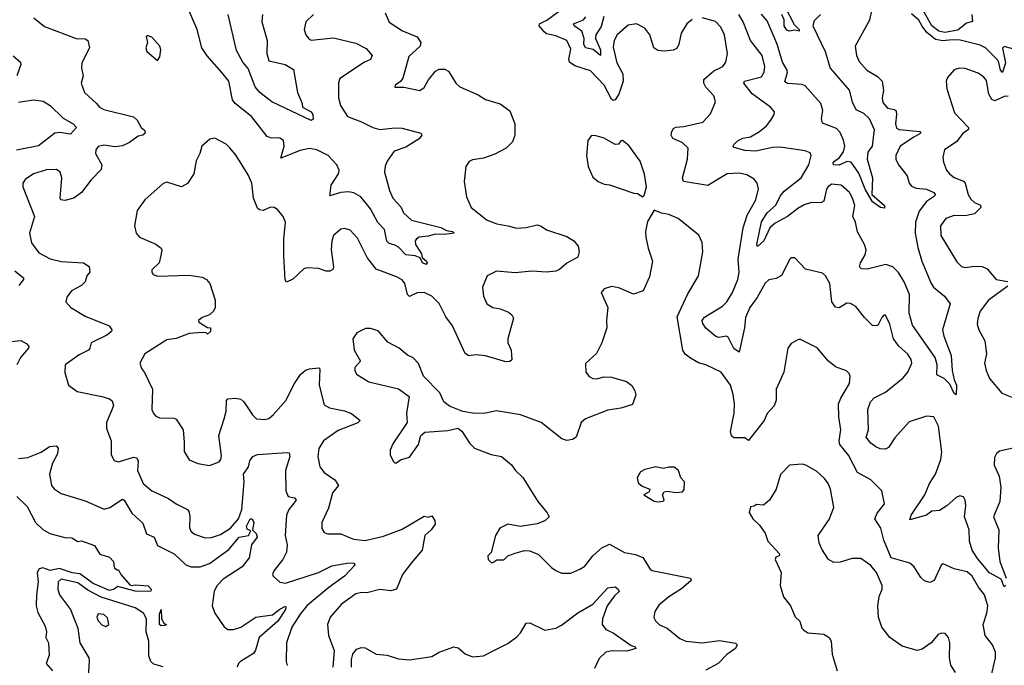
# Model space of a CAD drawing. Extents: x 2199565 to 2323334, y 894172 to 1018966.
# Tile 374 of 440: x 2289591 to 2294906, y 987395 to 990877. Entities that reach past the tile are written whole.
import ezdxf

# ---------------------------------------------------------------- set-up
doc = ezdxf.new("R2010")
doc.units = 0

msp = doc.modelspace()

# ---------------------------------------------------------------- linework, layer by layer
at = {"layer": '0CON10XD'}
for points in [[(2291496.2, 990295), (2291535.5, 990285.5), (2291615, 990294.5), (2291655, 990291.8), (2291756, 990265), (2291762, 990255), (2291748, 990235), (2291675, 990189.2), (2291611.7, 990168.3), (2291574.3, 990115), (2291563.1, 990086.9), (2291560.4, 990055), (2291587.5, 989955), (2291605, 989914.2), (2291648.3, 989868.3), (2291662, 989835), (2291705.8, 989795), (2291865, 989756.4), (2291895, 989739.5), (2291926.2, 989735), (2291935.8, 989725), (2291881.7, 989718.3), (2291835, 989721.1), (2291795, 989709.4), (2291747.5, 989705), (2291732, 989695), (2291725.8, 989685), (2291728.1, 989665), (2291759.1, 989615), (2291763.6, 989593.6), (2291786.8, 989575), (2291790, 989565), (2291785, 989556), (2291764.7, 989565), (2291752.1, 989592.1), (2291725, 989604.3), (2291675, 989609.7), (2291635, 989650), (2291615, 989661.1), (2291585, 989670.6), (2291572.1, 989682.1), (2291560.6, 989745), (2291523.6, 989783.6), (2291485, 989857.3), (2291431.8, 989921.8), (2291395, 989943.1), (2291365, 989948.7), (2291324.7, 989945.3), (2291265, 989927.5), (2291271.9, 989985), (2291311.1, 990045), (2291315.7, 990065), (2291302.5, 990095), (2291255.5, 990145), (2291195.4, 990174.6), (2291155, 990181.8), (2291105, 990171.8), (2291000.9, 990130.9), (2291019.2, 990195), (2291015.3, 990225.3), (2290995, 990238.5), (2290945, 990240), (2290927.3, 990247.3), (2290841.5, 990355), (2290753.3, 990425), (2290740, 990445), (2290720, 990545), (2290682.9, 990592.9), (2290602.1, 990682.1), (2290574.7, 990724.7), (2290549.4, 990825), (2290496.7, 990945)], [(2294190, 990935), (2294177.5, 990875), (2294100.8, 990735), (2294106.9, 990685), (2294122.4, 990652.4), (2294163.1, 990605), (2294221.6, 990571.6), (2294245.6, 990545), (2294254.3, 990495), (2294246, 990455), (2294250.3, 990430.3), (2294275, 990400.8), (2294312.5, 990392.5), (2294321.4, 990385), (2294324.4, 990365), (2294317.5, 990315), (2294323, 990293), (2294337.5, 990285), (2294450, 990275), (2294455.8, 990265), (2294417.2, 990242.8), (2294343.8, 990195), (2294320.6, 990145), (2294320.6, 990125), (2294334.7, 990094.7), (2294380.6, 990035), (2294392.9, 989995), (2294405, 989979.2), (2294429.1, 989969.1), (2294485, 989963.5), (2294525, 989945.3), (2294533.3, 989935), (2294528.6, 989925), (2294485, 989896.8), (2294445.9, 989845), (2294426.6, 989785), (2294423.6, 989725), (2294438, 989648), (2294460.2, 989575), (2294510, 989455), (2294523.2, 989435), (2294582.5, 989385), (2294612.5, 989345), (2294572.9, 989205), (2294579.6, 989169.6), (2294619.4, 989065), (2294624.5, 988984.5), (2294634.2, 988934.2), (2294647.5, 988905), (2294645.9, 988854.1), (2294635, 988860), (2294610.8, 988910.8), (2294581.7, 988941.7), (2294541.7, 988961.7), (2294543.8, 989015), (2294532.5, 989055), (2294410.1, 989230.1), (2294392.1, 989295), (2294394.1, 989395), (2294365, 989462.3), (2294335, 989512.7), (2294303.5, 989543.5), (2294266.1, 989556.1), (2294165, 989531.8), (2294135, 989532.9), (2294123.2, 989543.2), (2294128.9, 989565), (2294155, 989608.8), (2294159.6, 989635), (2294150.5, 989665), (2294112.6, 989732.6), (2294102.6, 989785), (2294088, 989815), (2294098.3, 989875), (2294086.3, 989915), (2294069.2, 989945), (2294025, 989985.4), (2293975, 989989.6), (2293955, 989977.5), (2293945, 989962.5), (2293932.2, 989897.8), (2293915, 989889.1), (2293865, 989891.5), (2293825, 989877.7), (2293790.5, 989859.5), (2293735, 989815.2), (2293669.6, 989780.4), (2293640, 989755), (2293607.5, 989685), (2293573.1, 989653.1), (2293570, 989665), (2293595, 989786.8), (2293625, 989835.3), (2293672.9, 989877.1), (2293696.6, 989925), (2293718, 989952), (2293809.8, 990025), (2293851.1, 990095), (2293862.5, 990145), (2293858.3, 990158.3), (2293830.2, 990170.2), (2293695, 990189.7), (2293655, 990187.7), (2293565, 990167.7), (2293505, 990172.2), (2293447.1, 990187.1), (2293442, 990195), (2293446.7, 990205), (2293468.2, 990225), (2293495, 990237.9), (2293535, 990244.6), (2293585, 990274), (2293621.5, 990305), (2293645.7, 990335), (2293664.2, 990365), (2293665, 990380), (2293644, 990405), (2293545, 990477.7), (2293498.8, 990535), (2293503.3, 990545), (2293595, 990568.2), (2293610, 990595), (2293612.3, 990625), (2293597.9, 990685), (2293535.4, 990765), (2293495.9, 990865), (2293473.3, 990905)], [(2293723.1, 990945), (2293770.7, 990850.7), (2293798.6, 990825), (2293798.8, 990815), (2293775, 990820.8), (2293745, 990815.5), (2293731.6, 990821.6), (2293716.9, 990845), (2293717.1, 990877.1), (2293705, 990905.7)], [(2294730, 990905), (2294733.3, 990866.7), (2294701.5, 990858.5), (2294655, 990820.5), (2294585, 990808.6), (2294552.1, 990815), (2294514.5, 990845), (2294456.5, 990946.5)], [(2289667.6, 990887.6), (2289725, 990840.6), (2289895, 990776.4), (2289944.3, 990774.3), (2289958.8, 990765), (2289967.5, 990725), (2289925.7, 990645), (2289924.3, 990615), (2289932.9, 990575), (2289922, 990535), (2289940, 990485), (2290004.7, 990424.7), (2290022.5, 990405), (2290045, 990393.5), (2290205, 990353.1), (2290224.2, 990335), (2290246.6, 990296.6), (2290265, 990281.2), (2290268.6, 990265), (2290256.2, 990253.8), (2290230.6, 990249.4), (2290183.1, 990215), (2290145, 990196.7), (2290105, 990191.2), (2290045, 990200.7), (2290015, 990193.1), (2290001.1, 990175), (2290000.6, 990155), (2290034.4, 990095), (2290031.1, 990068.9), (2289976.9, 990013.1), (2289924.3, 989945), (2289883.3, 989915), (2289835, 989901.9), (2289813.1, 989905), (2289808.9, 989915), (2289819.2, 990025), (2289810, 990055), (2289788.7, 990068.7), (2289735, 990066.5), (2289665, 990046.5), (2289620, 990015), (2289607.5, 989995), (2289607.1, 989975), (2289670.6, 989815), (2289643.4, 989726.6), (2289655, 989673.8), (2289695, 989619.2), (2289755, 989588.1), (2289815, 989572.9), (2289935, 989566), (2289965.9, 989545.9), (2289969.2, 989515), (2289954.2, 989495), (2289945, 989463.8), (2289925, 989442.9), (2289870, 989415), (2289845, 989380), (2289839.2, 989355), (2289867.1, 989325), (2289945, 989277.1), (2290073.3, 989225), (2290088.8, 989205), (2290086, 989195), (2290062, 989175), (2289976.7, 989135), (2289970, 989105), (2289962, 989095), (2289911.5, 989068.5), (2289837.1, 989015), (2289834.4, 988974.4), (2289854.2, 988905), (2289901.7, 988871.7), (2290034, 988844), (2290075, 988832.5), (2290090.6, 988820.6), (2290096.7, 988795), (2290059.4, 988705), (2290058.8, 988671.2), (2290084.4, 988605), (2290085, 988530), (2290100, 988500), (2290125, 988492.9), (2290205, 988517.2), (2290224, 988514), (2290229.7, 988495), (2290226.1, 988445), (2290256.9, 988375), (2290304, 988335), (2290395, 988294.4), (2290435, 988265.8), (2290496, 988235), (2290504.5, 988224.5), (2290509.8, 988199.8), (2290507.3, 988137.3), (2290515, 988118.8), (2290535, 988102.5), (2290592.8, 988082.8), (2290626, 988084), (2290675, 988100.4), (2290728.5, 988135), (2290772.4, 988185), (2290789.5, 988235), (2290802.1, 988385), (2290799.8, 988425), (2290825.5, 988465), (2290833.1, 988496.9), (2290848.8, 988521.2), (2290875, 988531.2), (2291035, 988542.9), (2291045, 988540), (2291048.2, 988521.8), (2291025.4, 988445.4), (2291026.8, 988335), (2291040, 988305), (2291075, 988297.3), (2291083.3, 988285), (2291043.6, 988235), (2291030.4, 988205), (2291024.2, 988094.2), (2291034.1, 988044.1), (2291031.8, 988005), (2291011.8, 987965), (2290962.9, 987905), (2290955.8, 987885), (2290959.2, 987875), (2290995, 987842.2), (2291025, 987836.9), (2291204.4, 987895.6), (2291275, 987931.8), (2291367.6, 987947.6), (2291395.7, 987945.7), (2291400, 987935), (2291344.6, 987875.4), (2291259.5, 987815), (2291143.4, 987716.6), (2291105, 987670.8), (2291059.1, 987600.9), (2291031.5, 987515), (2291029.4, 987415), (2291033.8, 987393.8)], [(2291564.3, 990915), (2291585, 990864), (2291657.8, 990817.8), (2291736.2, 990785), (2291755.8, 990755), (2291752, 990735), (2291690.5, 990679.5), (2291658.7, 990561.3), (2291645.7, 990544.3), (2291617.5, 990525), (2291615, 990512.5), (2291665, 990512.9), (2291750, 990495), (2291775, 990511.2), (2291797.4, 990552.6), (2291835, 990600), (2291855, 990610), (2291885, 990610), (2291905, 990598.8), (2291945.8, 990535), (2291966.2, 990515), (2292065, 990472.7), (2292105, 990446.5), (2292185, 990422.7), (2292236.9, 990385), (2292263.3, 990315), (2292264.4, 990255), (2292250.9, 990219.1), (2292216.5, 990183.5), (2292155, 990152.7), (2292095, 990130.5), (2292035, 990121.4), (2292017, 990113), (2291998.8, 990085), (2291989.4, 990005), (2292002.1, 989922.1), (2292028, 989865), (2292115, 989795.6), (2292166.7, 989776.7), (2292225.4, 989765.4), (2292275, 989752.9), (2292325, 989755.6), (2292385, 989770), (2292405, 989763.8), (2292435, 989742.9), (2292545, 989707.5), (2292581.2, 989685), (2292605.5, 989655.5), (2292610, 989625), (2292603.9, 989596.1), (2292545, 989564.2), (2292505, 989530), (2292485, 989520.6), (2292435, 989514.5), (2292355, 989520.9), (2292265, 989511.8), (2292165, 989520), (2292115, 989495.6), (2292089.4, 989435), (2292094.4, 989385), (2292112, 989345), (2292144.2, 989324.2), (2292185, 989317.5), (2292229.2, 989299.2), (2292247.5, 989285), (2292256.4, 989266.4), (2292226, 989155), (2292226.2, 989135), (2292243.3, 989095), (2292246.7, 989043.3), (2292236.7, 989033.3), (2292215, 989032), (2292104.5, 989064.5), (2292055, 989068.5), (2292015, 989064.3), (2291995, 989076), (2291926.9, 989225), (2291891.4, 989275), (2291855, 989345.6), (2291815.7, 989385), (2291774.3, 989405.7), (2291736.4, 989403.6), (2291695, 989384.3), (2291684.6, 989395), (2291670.4, 989455), (2291655, 989473.6), (2291625, 989490.4), (2291515, 989531.2), (2291466.1, 989595), (2291415, 989698.8), (2291375, 989742), (2291345, 989750), (2291325, 989748.1), (2291285, 989713.3), (2291275.7, 989685), (2291271.8, 989635), (2291285.6, 989544.4), (2291280.3, 989529.7), (2291265, 989520), (2291245, 989520.6), (2291204.2, 989535.8), (2291140.9, 989539.1), (2291125, 989532.5), (2291065, 989478), (2291030.8, 989460.8), (2291023.4, 989473.4), (2291016.4, 989603.6), (2291016.6, 989693.4), (2291025.8, 989785), (2291013.8, 989815), (2290983, 989853), (2290963.8, 989863.8), (2290945, 989866), (2290905, 989847.3), (2290885, 989851.8), (2290875, 989861.2), (2290852.3, 989915), (2290843.5, 989995), (2290825, 990041.2), (2290760, 990145), (2290725, 990186), (2290705, 990205.8), (2290645, 990238.8), (2290616.4, 990233.6), (2290573.8, 990195), (2290563.3, 990155), (2290543.2, 990116.8), (2290530, 990045), (2290496.9, 989993.1), (2290465, 989975.6), (2290385, 990000), (2290365, 989993.8), (2290266, 989905), (2290225, 989847.5), (2290210, 989765), (2290218.8, 989725), (2290236.7, 989705), (2290325, 989666.9), (2290354, 989645), (2290358, 989635), (2290353.1, 989605), (2290343.8, 989565), (2290305, 989527.5), (2290303.8, 989515), (2290311.9, 989501.9), (2290335, 989494.4), (2290505, 989499.3), (2290575, 989489.2), (2290600, 989475), (2290617.8, 989455), (2290646.2, 989365), (2290646.2, 989325), (2290637.9, 989305), (2290615, 989285.3), (2290575, 989270.5), (2290556.2, 989255), (2290557.5, 989245), (2290605, 989217.5), (2290620, 989215), (2290620, 989195), (2290605, 989180), (2290597.5, 989187.5), (2290575, 989190), (2290505, 989184.3), (2290435, 989157.5), (2290385, 989150), (2290266, 989075), (2290239.2, 989025), (2290248, 988995), (2290265, 988973.3), (2290307.3, 988885), (2290304.4, 988775), (2290312.5, 988752.5), (2290325, 988738), (2290345, 988729.2), (2290425, 988728.6), (2290435, 988722.5), (2290473.1, 988665), (2290478.3, 988598.3), (2290478.6, 988548.6), (2290505, 988503.8), (2290553, 988483), (2290615, 988472.5), (2290667.6, 988492.4), (2290677.1, 988505), (2290680, 988525), (2290666.5, 988635), (2290695.3, 988724.7), (2290704.6, 988765.4), (2290707.8, 988822.2), (2290715, 988832.5), (2290755, 988836.5), (2290785, 988829.4), (2290800.6, 988815), (2290847.1, 988745), (2290870, 988725), (2290915, 988720), (2290935, 988725.8), (2290959.2, 988745), (2291026.9, 988823.1), (2291073.5, 988915), (2291107, 988963), (2291133, 988987), (2291155, 988994), (2291205, 988998.6), (2291211.7, 988991.7), (2291206.7, 988905), (2291235, 988799.4), (2291262.7, 988782.7), (2291345, 988767.9), (2291382, 988752), (2291428, 988715), (2291416.6, 988703.4), (2291309.6, 988660.4), (2291230, 988605), (2291205, 988563.3), (2291200.3, 988520.3), (2291211.4, 988465), (2291234.2, 988435), (2291291.1, 988395), (2291311.4, 988365), (2291279.6, 988325), (2291258.3, 988241.7), (2291222.2, 988165), (2291222.6, 988132.6), (2291235, 988111.2), (2291253, 988103), (2291325, 988104.3), (2291393.3, 988075), (2291455, 988067.1), (2291555, 988090.9), (2291655, 988129.3), (2291775, 988198.8), (2291795, 988193.3), (2291815, 988200), (2291832.5, 988175), (2291833.3, 988155), (2291812, 988125), (2291778.6, 988095), (2291763.8, 988016.2), (2291704.4, 987945), (2291657.5, 987885), (2291625, 987804.4), (2291595, 987795.6), (2291535, 987804.3), (2291465, 987785.7), (2291435, 987787.8), (2291405, 987780.5), (2291327.1, 987725), (2291267.5, 987655), (2291252.2, 987615), (2291258.1, 987555), (2291288.8, 987475), (2291281.2, 987385)], [(2290900.7, 990905), (2290897.7, 990865), (2290926.4, 990765), (2290924.5, 990695), (2290936.2, 990655), (2291023.8, 990635), (2291069.1, 990609.1), (2291090.6, 990485), (2291115.8, 990425), (2291116.7, 990405), (2291165, 990380), (2291174, 990365), (2291175, 990340), (2291165, 990333.3), (2290952, 990435), (2290887.1, 990485), (2290861.8, 990515), (2290824.2, 990614.3), (2290795, 990647.5), (2290760.5, 990710.5), (2290715.4, 990905)], [(2291176.7, 990905), (2291136.2, 990865), (2291126.2, 990825), (2291136.2, 990795), (2291153.1, 990773.1), (2291165, 990767.5), (2291285, 990778.9), (2291405, 990750.9), (2291461.2, 990721.2), (2291493.5, 990685), (2291485, 990662), (2291451.6, 990648.4), (2291319.2, 990560.8), (2291312.6, 990537.4), (2291312.5, 990455), (2291321.8, 990415), (2291360, 990355), (2291435, 990326.9), (2291496.2, 990295)], [(2293221.4, 990878.6), (2293191.4, 990855), (2293161.9, 990805), (2293149.5, 990745), (2293137.3, 990722.7), (2293117.4, 990712.6), (2293071.6, 990708.4), (2293035, 990712), (2293014.7, 990724.8), (2292991.5, 990795), (2292965, 990831.4), (2292920, 990855), (2292875, 990847.5), (2292816.7, 990795), (2292800.5, 990765), (2292795, 990730), (2292813.5, 990645), (2292846.1, 990585), (2292848.4, 990545), (2292825, 990475.6), (2292804.4, 990445.6), (2292795, 990442.2), (2292785, 990447.8), (2292745, 990523.3), (2292671.4, 990601.4), (2292588, 990628), (2292559, 990649), (2292555.2, 990665), (2292565, 990717.5), (2292544.7, 990764.7), (2292485, 990790), (2292435, 990800.7), (2292421.2, 990811.2), (2292395.4, 990845), (2292396.2, 990855), (2292436.2, 990875), (2292504.2, 990925)], [(2292744.2, 990895), (2292729.2, 990840.8), (2292700.4, 990795), (2292699.6, 990775), (2292726.8, 990715), (2292726.4, 990683.6), (2292686.6, 990716.6), (2292645, 990725.2), (2292636, 990745), (2292637.6, 990775), (2292625.7, 990815), (2292583.6, 990845), (2292580.5, 990855), (2292633.5, 990876.5), (2292647.4, 990892.6)], [(2294195, 989228.1), (2294150.5, 989270.5), (2294105, 989330), (2294076.3, 989346.3), (2294055, 989347.8), (2294015, 989322.9), (2293995, 989325.8), (2293973.9, 989355), (2293963.9, 989453.9), (2293940.8, 989495), (2293925, 989509.4), (2293832.4, 989532.4), (2293775, 989592.5), (2293755, 989592.5), (2293747.5, 989585), (2293702.9, 989497.1), (2293675, 989480.6), (2293635, 989473.3), (2293615, 989456.7), (2293571, 989379), (2293531.8, 989325), (2293508.7, 989271.3), (2293502.9, 989215), (2293475, 989083.8), (2293445, 989104.3), (2293414.4, 989164.4), (2293405, 989169.2), (2293365, 989162.2), (2293348, 989168), (2293294, 989214), (2293277.9, 989237.9), (2293274.4, 989255), (2293287.3, 989272.7), (2293385, 989332.5), (2293407.3, 989355), (2293438.2, 989405), (2293467.5, 989475), (2293475.3, 989515), (2293468.2, 989585), (2293496.5, 989755), (2293517.2, 989822.8), (2293564.5, 989905), (2293578.6, 989965), (2293571.4, 989995), (2293556.2, 990016.2), (2293515, 990040), (2293475, 990048.9), (2293410, 990045), (2293305, 989982.2), (2293173.3, 990005), (2293169.2, 990025), (2293195.4, 990125), (2293199.2, 990185), (2293166, 990215), (2293116.4, 990236.4), (2293108.1, 990255), (2293111.4, 990275), (2293119.2, 990290.8), (2293132.6, 990297.4), (2293175, 990300.3), (2293278.8, 990325), (2293319.7, 990370.3), (2293347.5, 990435), (2293337.2, 990467.2), (2293294.1, 990514.1), (2293284.1, 990535), (2293283.6, 990555), (2293338.4, 990601.6), (2293385.7, 990625), (2293402, 990648), (2293411.5, 990695), (2293395.9, 990795.9), (2293375, 990837.5), (2293346.7, 990866.7), (2293275, 990887.3)], [(2293913.5, 990905), (2293878.8, 990871.2), (2293871.9, 990845), (2293938.6, 990705), (2293965, 990615.5), (2294067.5, 990497.5), (2294084.3, 990435), (2294103.5, 990393.5), (2294145, 990372.3), (2294175.9, 990345), (2294203.7, 990285), (2294192.1, 990195), (2294168.2, 990161.8), (2294165.9, 990125), (2294193.3, 990025), (2294191.2, 989935), (2294259.2, 989875), (2294259.3, 989860.7), (2294237.5, 989865), (2294193.3, 989895), (2294155, 989962.9), (2294119.5, 990049.5), (2294079.1, 990109.1), (2294055, 990111.6), (2294015, 990092.5), (2293984.3, 990095), (2293981.8, 990105), (2293988.5, 990115), (2294016.4, 990133.6), (2294037.9, 990165), (2294044.6, 990195), (2294038.1, 990228.1), (2294019.3, 990269.3), (2294000.6, 990290.6), (2293925, 990320), (2293919.6, 990345), (2293926.9, 990386.9), (2293914.7, 990425), (2293831, 990521), (2293815, 990528.1), (2293735, 990533.8), (2293721.8, 990541.8), (2293736, 990595), (2293733.6, 990605), (2293707.8, 990647.8), (2293679.4, 990745), (2293625, 990871.8), (2293595, 990907.3)], [(2295015, 990702.8), (2294905, 990733.1), (2294896.2, 990723.8), (2294911.3, 990645), (2294895, 990593.3), (2294885, 990604.2), (2294874.2, 990654.2), (2294860.2, 990670.2), (2294805, 990725.2), (2294775, 990739.5), (2294666.8, 990766.8), (2294625, 990769.4), (2294573.1, 990763.1), (2294535, 990769.7), (2294488.3, 990808.3), (2294461.6, 990841.6), (2294444.7, 990875), (2294405, 990908.2)], [(2290335, 990657.5), (2290347, 990677), (2290352.5, 990715), (2290346.7, 990735), (2290305, 990782.5), (2290278.3, 990791.7), (2290273.3, 990785), (2290280, 990755), (2290271.2, 990725), (2290276.7, 990705), (2290335, 990657.5)], [(2289555, 990681.9), (2289595, 990648.8), (2289596.7, 990635), (2289575.6, 990575)], [(2294925.7, 990465), (2294905, 990463.3), (2294855, 990440.4), (2294837.5, 990447.5), (2294822.4, 990475), (2294808.9, 990548.9), (2294795, 990567.1), (2294765, 990588.1), (2294695, 990614.3), (2294664.3, 990615.7), (2294635, 990606), (2294598.8, 990565), (2294592, 990545), (2294596, 990505), (2294637.5, 990375), (2294712.7, 990295), (2294712, 990285), (2294679.2, 990260.8), (2294648.9, 990221.1), (2294582, 990175), (2294573.1, 990135), (2294578.1, 990108.1), (2294594.3, 990065), (2294609.2, 990045), (2294635, 990026.9), (2294685, 990005.5), (2294694.5, 989995), (2294710.5, 989935), (2294725, 989908.6), (2294745, 989891.1), (2294776.3, 989876.3), (2294778.8, 989865), (2294745, 989829.6), (2294695, 989818.8), (2294635, 989821.5), (2294590, 989805), (2294561.9, 989765), (2294562.4, 989712.4), (2294650.2, 989570.2), (2294675, 989545.7), (2294695, 989540), (2294745, 989548.2), (2294785.4, 989545.4), (2294812.5, 989532.5), (2294862, 989475), (2294924.6, 989465.4)], [(2289585, 990432.5), (2289665, 990445.4), (2289717.2, 990437.2), (2289755, 990413.6), (2289825, 990345.4), (2289879.2, 990315), (2289897.5, 990295), (2289865, 990259.4), (2289805, 990269.3), (2289780.8, 990265), (2289693.3, 990196.7), (2289573.3, 990173.3)], [(2292955, 989922.5), (2292961.7, 989928.3), (2292973.6, 989976.4), (2292964.1, 990044.1), (2292940.6, 990115), (2292879.3, 990199.3), (2292845, 990226.2), (2292835, 990223.3), (2292823.6, 990206.4), (2292805, 990204), (2292745, 990238.8), (2292695, 990252.5), (2292675, 990250), (2292657.5, 990225), (2292651.2, 990145), (2292658.8, 990085), (2292685, 990027.5), (2292712.5, 990005), (2292745, 989990), (2292775, 989986), (2292905, 989941.2), (2292925, 989940), (2292955, 989922.5)], [(2293295.4, 989015.4), (2293255, 989026.9), (2293211.1, 989051.1), (2293182.1, 989072.1), (2293169.6, 989095), (2293139.5, 989275), (2293195, 989394.2), (2293254.2, 989495), (2293278.9, 989625), (2293274.2, 989675), (2293256, 989715), (2293145, 989804), (2293095, 989827.1), (2293055, 989833.8), (2293015, 989850), (2292980.5, 989789.5), (2292968.8, 989735), (2292970.8, 989705), (2292982.5, 989645), (2293006, 989575), (2292990.5, 989489.5), (2292955.9, 989414.1), (2292903.6, 989396.4), (2292825, 989430), (2292785, 989438), (2292745, 989426.2), (2292730, 989405), (2292766, 989325), (2292758, 989255), (2292760, 989215), (2292733.8, 989135), (2292704.1, 989075.9), (2292645, 989022.5), (2292646.2, 988975), (2292665, 988953.3), (2292685, 988942), (2292705, 988940), (2292745, 988950.6), (2292785, 988949.4), (2292865.5, 988925.5), (2292894.2, 988904.2), (2292912, 988875), (2292915.9, 988854.1), (2292898.1, 988801.9), (2292835, 988780.8), (2292765, 988771.4), (2292645, 988724.4), (2292621.9, 988705), (2292594, 988625), (2292575, 988612.5), (2292545, 988607.1), (2292516.4, 988616.4), (2292406.2, 988705), (2292295, 988745.6), (2292165, 988768), (2292105, 988754), (2292045, 988752), (2291983.2, 988763.2), (2291911.7, 988791.7), (2291881.2, 988815), (2291858.8, 988865), (2291771.2, 988955), (2291742.7, 989022.7), (2291715, 989053.3), (2291685, 989066.7), (2291640, 989105), (2291578.3, 989138.3), (2291525, 989198.8), (2291485, 989212), (2291458.3, 989211.7), (2291411.2, 989188.8), (2291388.8, 989155), (2291396, 989095), (2291431.2, 989035), (2291399.5, 989000.5), (2291399.2, 988985), (2291409.2, 988965), (2291476.1, 988923.9), (2291635.5, 988885.5), (2291692.5, 988845), (2291678.8, 988755), (2291682.5, 988705), (2291605, 988590), (2291591.2, 988555), (2291590.7, 988530.7), (2291606.4, 988496.4), (2291615, 988487.5), (2291625, 988487.5), (2291646.4, 988503.6), (2291695, 988516.7), (2291743.8, 988585), (2291756.7, 988635), (2291778.3, 988651.7), (2291901.4, 988661.4), (2291955, 988673.5), (2291977.7, 988657.7), (2292020.9, 988590.9), (2292045, 988566.2), (2292135, 988532), (2292191.7, 988521.7), (2292245, 988476.2), (2292267.5, 988445), (2292307.6, 988407.6), (2292387.4, 988277.4), (2292437.9, 988217.9), (2292448.8, 988195), (2292425, 988173.8), (2292385, 988157.5), (2292295, 988143.3), (2292225, 988156.2), (2292182.5, 988135), (2292160, 988095), (2292136.7, 988003.3), (2292117.5, 987985), (2292120, 987965), (2292135, 987950), (2292145, 987950), (2292167, 987963), (2292205, 987963.3), (2292225.8, 987984.2), (2292265, 987999.2), (2292315, 988014.2), (2292345, 988011.4), (2292391.7, 987991.7), (2292461.7, 987921.7), (2292485.6, 987905.6), (2292515, 987890.8), (2292565, 987892), (2292615, 987912.5), (2292640.7, 987929.3), (2292685.3, 987984.7), (2292732.5, 988027.5), (2292775, 988047.5), (2292855, 988002.5), (2292915, 987993.1), (2292955, 987975.7), (2292993.5, 987913.5), (2293005.6, 987905.6), (2293212.5, 987865), (2293215, 987852.5), (2293163, 987807), (2293095, 987764.3), (2293040.2, 987719.8), (2293019.2, 987685), (2293013, 987653), (2293022, 987635), (2293045, 987612.5), (2293085, 987595.6), (2293155, 987539.4), (2293186.7, 987525), (2293274.7, 987515.3), (2293368.3, 987528.3), (2293454.1, 987514.1), (2293463.3, 987505), (2293454, 987485), (2293408, 987452), (2293360.8, 987405), (2293295, 987367.5)], [(2289565, 989523.3), (2289612, 989485), (2289610.8, 989475), (2289587.1, 989442.9)], [(2294925, 989440), (2294819.4, 989365), (2294775.6, 989305), (2294762.5, 989265), (2294760, 989235), (2294768.1, 989205), (2294801.1, 989145), (2294810, 989075), (2294799.4, 989025), (2294806.9, 988985), (2294825, 988942), (2294892.8, 988862.8), (2294965, 988834.7)], [(2294913, 987827), (2294905, 987817.5), (2294888.3, 987858.3), (2294825, 987893.2), (2294760.5, 987970.5), (2294732.6, 988015), (2294718.4, 988065), (2294715.3, 988125), (2294691.1, 988195), (2294698.4, 988255), (2294694.7, 988284.7), (2294685, 988304.2), (2294665, 988308.1), (2294645, 988300), (2294595, 988255.6), (2294555, 988229.4), (2294514.3, 988225.7), (2294485, 988204.5), (2294395, 988180), (2294402.5, 988205), (2294477.5, 988315), (2294502.5, 988375), (2294534.5, 988425), (2294563.1, 988505), (2294568.9, 988545), (2294550.4, 988685), (2294525, 988735.8), (2294485, 988739.4), (2294392.9, 988707.1), (2294315, 988620.8), (2294280.2, 988569.8), (2294265, 988560.6), (2294235, 988562.5), (2294212.2, 988572.2), (2294185, 988592.9), (2294159.6, 988625), (2294172.2, 988665), (2294169.1, 988775), (2294182.7, 988815), (2294202.6, 988837.4), (2294265, 988867.9), (2294359.5, 988945), (2294385.4, 988975), (2294406.7, 989025), (2294403.1, 989045), (2294385, 989072.5), (2294337, 989117), (2294306.9, 989155), (2294288.6, 989235), (2294265, 989282.5), (2294255, 989282.5), (2294245, 989270), (2294225, 989231.2), (2294214.2, 989225.8), (2294195, 989228.1)], [(2289507.8, 989137.8), (2289596.5, 989146.5), (2289629.6, 989129.6), (2289640, 989115), (2289638.9, 989105), (2289595.8, 989055), (2289575.7, 989015)], [(2294834.4, 987335), (2294857.3, 987435), (2294857.9, 987465), (2294841.8, 987505), (2294802.1, 987555), (2294791.1, 987615), (2294811.5, 987675), (2294816.1, 987715), (2294799.2, 987775), (2294766, 987816), (2294731.3, 987875), (2294705, 987899.1), (2294634.6, 987914.6), (2294575, 987942), (2294564.4, 987935.6), (2294527.3, 987852.7), (2294505, 987842), (2294475, 987850.8), (2294455, 987867.5), (2294418.2, 987925), (2294395.8, 987945.8), (2294295, 987974.6), (2294255, 988069.2), (2294238.5, 988135), (2294207.1, 988185), (2294219.4, 988215), (2294259.4, 988265), (2294244.3, 988335), (2294185.3, 988395.3), (2294112.7, 988435), (2294065, 988527.8), (2294018, 988585), (2294014.1, 988605), (2294023.3, 988665), (2294011.8, 988735), (2294011.5, 988805), (2294022.9, 988835), (2294070, 988915), (2294073.9, 988953.9), (2294068.3, 988968.3), (2294053.8, 988983.8), (2293995, 989004.2), (2293956, 989035), (2293895, 989106.9), (2293805, 989151.2), (2293795, 989151.2), (2293755, 989131.2), (2293737.5, 989105), (2293716, 988975), (2293674.3, 988885), (2293673.3, 988825), (2293662.9, 988795), (2293625, 988752.5), (2293609.5, 988715), (2293525, 988608), (2293505, 988621.2), (2293445, 988620.8), (2293432.7, 988632.7), (2293428.5, 988655), (2293446.8, 988755), (2293448.7, 988805), (2293442.5, 988855), (2293427.5, 988905), (2293376.5, 988976.5), (2293295.4, 989015.4)], [(2289585, 988509.5), (2289635, 988515.6), (2289706.2, 988545), (2289752.5, 988575), (2289787.7, 988577.7), (2289798, 988565), (2289794.2, 988535), (2289767.8, 988485), (2289751.8, 988425), (2289761.9, 988365), (2289776.5, 988346.5), (2289815, 988322.2), (2289945, 988282.5), (2290047.5, 988237.5), (2290078.1, 988245), (2290145, 988291.4), (2290155, 988285.8), (2290195.8, 988215.8), (2290255, 988160.8), (2290275, 988104.3), (2290316.9, 988085), (2290335, 988040.9), (2290425, 987995.4), (2290486.8, 987936.8), (2290516.2, 987926.2), (2290565, 987926.2), (2290615, 987943.9), (2290720.2, 988019.8), (2290775, 988086.2), (2290825.4, 988094.6), (2290839.3, 988119.3), (2290819.1, 988129.1), (2290814.8, 988145), (2290835, 988184.4), (2290845, 988184.2), (2290854.4, 988165), (2290846.7, 988125), (2290867.5, 988105), (2290872.9, 988085), (2290842.9, 988045), (2290829.4, 987975), (2290791.1, 987925), (2290690.1, 987859.9)], [(2294954.2, 988565), (2294880, 988550), (2294862.6, 988537.4), (2294852.9, 988515), (2294850.8, 988475), (2294878.2, 988415), (2294887.7, 988355), (2294882.3, 988277.7), (2294847.9, 988195), (2294875.5, 988125), (2294872.4, 988027.6), (2294880.9, 987955), (2294915.5, 987865)], [(2293035, 988276), (2293065, 988280), (2293070, 988285), (2293060, 988315), (2293069.3, 988330.7), (2293085, 988333.8), (2293135, 988326.2), (2293168.8, 988331.2), (2293177, 988343), (2293180, 988385), (2293160, 988405), (2293147.5, 988445), (2293123, 988463), (2293095, 988463.8), (2293065, 988456), (2293025, 988466), (2292965, 988451.2), (2292941.2, 988438.8), (2292923.3, 988405), (2292929.3, 988379.3), (2292951.7, 988361.7), (2292992.5, 988345), (2292989.3, 988330.7), (2292960, 988315), (2293015, 988280.8), (2293035, 988276)], [(2294642, 987355), (2294617.5, 987395), (2294609.2, 987435), (2294612, 987515), (2294603.8, 987545), (2294585.9, 987565.9), (2294565, 987568), (2294549.5, 987560.5), (2294511.2, 987515), (2294461.7, 987481.7), (2294435, 987474.5), (2294355, 987497.3), (2294288.1, 987545), (2294245, 987600), (2294226.9, 987655), (2294222.1, 987715), (2294230.9, 987765), (2294245.6, 987805), (2294245.5, 987825.5), (2294215, 987896), (2294185, 987932.5), (2294131.2, 987971.2), (2294085, 987970.8), (2294019.7, 987950.3), (2293985, 987949.1), (2293956, 987966), (2293921.5, 988021.5), (2293905.6, 988055), (2293900, 988095), (2293959.7, 988180.3), (2293985.8, 988245), (2293966.7, 988345), (2293955, 988376), (2293935, 988401.4), (2293891.7, 988441.7), (2293835, 988473.8), (2293815, 988478.8), (2293746.1, 988473.9), (2293696.8, 988423.2), (2293674.4, 988345), (2293638.8, 988285), (2293605, 988258.8), (2293568.3, 988261.7), (2293555, 988252.5), (2293535, 988250), (2293528.3, 988218.3), (2293547.5, 988185), (2293585, 988150), (2293615, 988107.5), (2293630, 988065), (2293692.5, 987995), (2293690, 987985), (2293672, 987978), (2293668.8, 987965), (2293702, 987895), (2293695.8, 987825), (2293714.1, 987764.1), (2293750.8, 987715), (2293775.9, 987655.9), (2293802.3, 987632.3), (2293813.3, 987595), (2293822.5, 987585), (2293845, 987568.8), (2293931.7, 987561.7), (2293960, 987545), (2293970.8, 987525), (2293977.1, 987455), (2294003.8, 987365)], [(2289575, 988304.6), (2289630.5, 988250.5), (2289676.4, 988165), (2289715, 988126.8), (2289753.8, 988105), (2289835, 988083.5), (2289872.7, 988082.7), (2289905, 988062.5), (2289925, 988066.7), (2289995, 988040), (2290023.6, 987993.6), (2290075, 987977.5), (2290097.5, 987955), (2290101.7, 987921.7), (2290115, 987910), (2290125, 987910), (2290137.5, 987885), (2290185, 987828.8), (2290195, 987824.2), (2290215, 987828.8), (2290285, 987823.3), (2290300.6, 987805), (2290298, 987795), (2290288, 987792), (2290215, 987794.8), (2290120.8, 987819.2), (2290100, 987805), (2290075, 987797.8), (2289987.5, 987835), (2289915, 987888.2), (2289875, 987893.6), (2289805, 987917), (2289755, 987905.9), (2289715, 987920.8), (2289695.3, 987914.7), (2289684.6, 987895), (2289690.3, 987845), (2289682, 987775), (2289679.2, 987715), (2289689.2, 987679.2), (2289728, 987605), (2289735.7, 987575), (2289731.2, 987545), (2289745.7, 987515), (2289750.7, 987449.3), (2289733.3, 987405), (2289767.5, 987365)], [(2290365, 987387), (2290315, 987400.4), (2290298.6, 987415), (2290288, 987445), (2290287.7, 987525), (2290273, 987575), (2290274.5, 987645), (2290260, 987675), (2290215, 987705.2), (2290031.4, 987761.4), (2289959.1, 987799.1), (2289905, 987839.4), (2289815, 987858.8), (2289798.5, 987845), (2289796.9, 987805), (2289806.2, 987775), (2289865.2, 987695.2), (2289904.7, 987595), (2289916.2, 987515), (2289963.3, 987435), (2289966.6, 987416.6), (2289958.9, 987305)], [(2290690.1, 987859.9), (2290656.1, 987825), (2290641.3, 987795), (2290629.6, 987715), (2290644.4, 987675), (2290695, 987602.5), (2290715, 987586.9), (2290745, 987587.1), (2290785, 987601.1), (2290865, 987653.5), (2290955, 987666.2), (2290995, 987697.8), (2291025, 987713.3), (2291028.1, 987708.1), (2291025.3, 987695), (2290985, 987633.1), (2290884.1, 987545), (2290863.4, 987476.6), (2290852.2, 987457.8), (2290783.1, 987415), (2290771.4, 987405), (2290764.3, 987385)], [(2291381.2, 987385), (2291381.2, 987425), (2291388.8, 987455), (2291408.3, 987481.7), (2291435, 987490.8), (2291455, 987488), (2291515, 987454.2), (2291575, 987450), (2291635, 987429.2), (2291695.7, 987424.3), (2291815, 987441.9), (2291854.6, 987465.4), (2291935, 987494.3), (2291958.3, 987488.3), (2291995.6, 987455.6), (2292035, 987439.4), (2292095, 987445.7), (2292154.6, 987475.4), (2292225, 987512.5), (2292275, 987548.9), (2292295, 987570), (2292325, 987621.2), (2292345, 987624), (2292425, 987584.4), (2292485, 987595.5), (2292515, 987610.4), (2292603.2, 987676.8), (2292685, 987723.8), (2292765, 987813.3), (2292805, 987817.1), (2292821.9, 987805), (2292827.6, 987792.4), (2292800.9, 987769.1), (2292761.8, 987715), (2292736.5, 987645), (2292734.2, 987615), (2292755, 987588), (2292795, 987570), (2292890.9, 987500.9), (2292912.5, 987495), (2292917.5, 987485), (2292868.8, 987471.2), (2292787.4, 987472.6), (2292755, 987465.7), (2292718.6, 987431.4), (2292693.5, 987376.5)], [(2290355, 987607.5), (2290346, 987615), (2290345, 987670), (2290355, 987696.2), (2290356.5, 987645), (2290370.9, 987620.9), (2290382.5, 987615), (2290375, 987610), (2290355, 987607.5)], [(2290055, 987604.4), (2290072.9, 987615), (2290065, 987650.8), (2290045, 987669.1), (2290015, 987672), (2290007.5, 987655), (2290014.5, 987635), (2290035, 987612.2), (2290055, 987604.4)]]:
    msp.add_lwpolyline(points, dxfattribs=at)

doc.saveas('drawing.dxf')
